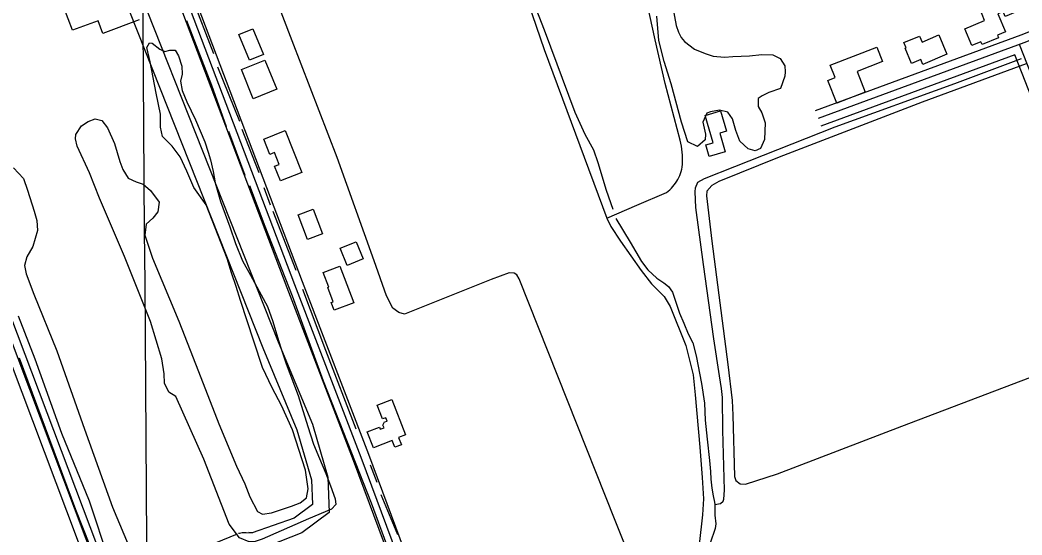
# Model space of a CAD drawing. Extents: x 3508733 to 3546731, y 546897 to 572481.
# Drawn here: x 3538993 to 3540828, y 561389 to 562331 of the extents above; entities that cross this region are included whole.
import ezdxf

# ---------------------------------------------------------------- set-up
doc = ezdxf.new("R2010")
doc.units = 0
for name, color, linetype in [('V-BLDG-OTLN', 7, 'Continuous'), ('V-DTCH-CNTR', 7, 'Continuous'), ('V-GRID-MAJR', 7, 'Continuous'), ('V-ROAD-CNTR', 7, 'Continuous'), ('V-SITE-VEGE', 7, 'Continuous'), ('V-TOPO-SHOR', 7, 'Continuous')]:
    doc.layers.add(name, color=color, linetype=linetype)

msp = doc.modelspace()

# ---------------------------------------------------------------- linework, layer by layer
at = {"layer": 'V-BLDG-OTLN'}
for points in [[(3540811.333, 562377.487), (3540823.432, 562348.379), (3540797.685, 562337.676), (3540793.9990000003, 562346.5380000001), (3540784.199, 562342.4670000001), (3540797.792, 562309.762), (3540783.068, 562303.645), (3540785.088, 562298.795), (3540755.142, 562286.3470000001), (3540753.022, 562291.447), (3540736.126, 562284.422), (3540723.336, 562315.189), (3540759.805, 562330.349), (3540750.722, 562352.2930000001)], [(3539419.666, 562315.167), (3539439.156, 562268.0380000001), (3539413.71, 562257.513), (3539394.217, 562304.64)], [(3540675.995, 562303.768), (3540690.786, 562268.421), (3540646.6720000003, 562249.96), (3540642.926, 562258.916), (3540625.733, 562251.7220000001), (3540614.137, 562279.429), (3540616.115, 562280.257), (3540612.065, 562289.942), (3540640.4990000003, 562301.84), (3540645.109, 562290.843)], [(3540572.667, 562255.226), (3540526.245, 562237.105), (3540540.968, 562199.385), (3540488.969, 562179.087), (3540472.708, 562220.748), (3540485.8140000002, 562225.862), (3540477.017, 562248.402), (3540562.335, 562281.7000000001)], [(3539441.8030000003, 562257.6630000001), (3539463.296, 562204.304), (3539420.231, 562186.956), (3539398.735, 562240.312)], [(3540274.573, 562123.953), (3540284.5500000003, 562090.0380000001), (3540255.2090000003, 562081.406), (3540248.991, 562102.535), (3540262.784, 562106.594), (3540248.082, 562156.5700000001), (3540275.957, 562164.77), (3540286.897, 562127.58)], [(3539479.029, 562128.932), (3539509.235, 562052.0210000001), (3539470.008, 562036.616), (3539459.446, 562063.506), (3539467.5500000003, 562066.687), (3539458.995, 562088.465), (3539450.5330000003, 562085.142), (3539439.441, 562113.385)], [(3539529.887, 561984.878), (3539547.332, 561939.84), (3539519.977, 561929.246), (3539502.532, 561974.279)], [(3539592.234, 561882.088), (3539579.467, 561913.273), (3539608.9790000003, 561925.352), (3539621.7460000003, 561894.17)], [(3539579.113, 561880.851), (3539604.594, 561813.652), (3539568.471, 561799.953), (3539563.069, 561814.201), (3539566.63, 561815.551), (3539556.8140000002, 561841.434), (3539558.913, 561842.23), (3539548.649, 561869.299)], [(3539674.404, 561636.2710000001), (3539699.2260000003, 561571.839), (3539686.555, 561566.959), (3539691.63, 561553.7880000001), (3539679.461, 561549.098), (3539674.7260000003, 561561.39), (3539640.5160000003, 561548.211), (3539629.258, 561577.438), (3539651.434, 561585.98), (3539652.984, 561581.952), (3539659.806, 561584.582), (3539657.924, 561589.464), (3539660.85, 561595.719), (3539665.696, 561597.044), (3539663.005, 561603.282), (3539656.773, 561601.279), (3539647.506, 561625.91)]]:
    msp.add_lwpolyline(points, close=True, dxfattribs=at)
msp.add_lwpolyline([(3539211.554, 562331.27), (3539144.73, 562306.434), (3539136.063, 562329.755), (3539089.282, 562312.3690000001), (3539073.761, 562354.134)], dxfattribs=at)
at = {"layer": 'V-DTCH-CNTR'}
msp.add_line((3540067.714, 561968.287), (3540122.617, 561992.457), dxfattribs=at)
for points in [[(3540150.1950000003, 561247.178), (3540083.044, 561414.858), (3539995.764, 561634.5), (3539907.143, 561857.605), (3539903.078, 561864.547), (3539898.287, 561868.049), (3539889.321, 561868.148), (3539856.074, 561856.093), (3539697.4050000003, 561792.982), (3539687.089, 561795.853), (3539676.137, 561803.562), (3539664.66, 561826.455), (3539641.9, 561890.17), (3539574.292, 562079.241), (3539491.782, 562293.313), (3539381.106, 562581.505)], [(3540122.617, 561992.457), (3540177.112, 562015.452), (3540180.287, 562017.992), (3540183.324, 562020.593), (3540186.21, 562023.362), (3540188.937, 562026.284), (3540191.497, 562029.354), (3540193.883, 562032.563), (3540196.0870000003, 562035.899), (3540198.102, 562039.352), (3540199.923, 562042.914), (3540201.543, 562046.569), (3540202.954, 562050.309), (3540204.1580000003, 562054.123), (3540205.145, 562057.997), (3540205.917, 562061.919), (3540206.309, 562067.412), (3540206.495, 562072.915), (3540206.477, 562078.42), (3540206.257, 562083.921), (3540205.833, 562089.41), (3540205.2090000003, 562094.88), (3540204.381, 562100.321), (3540203.353, 562105.73), (3540202.127, 562111.098), (3540174.948, 562215.169), (3540156.546, 562294.773), (3540121.716, 562454.353)], [(3539909, 562406.026), (3539953.123, 562277.228), (3540067.714, 561968.287), (3540075.132, 561953.037), (3540092.7800000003, 561926.63), (3540130.819, 561872.406), (3540149.87, 561848.051), (3540173.074, 561825.031), (3540183.914, 561806.976), (3540212.7970000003, 561735.605), (3540226.002, 561681.651), (3540229.742, 561645.047), (3540238.35, 561549.061), (3540242.575, 561493.827), (3540244.903, 561454.478), (3540243.207, 561425.524), (3540237.094, 561371.0920000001)], [(3540835.936, 562251.183), (3540645.453, 562180.83), (3540383.5840000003, 562080.216), (3540272.721, 562035.897), (3540260.222, 562028.447), (3540251.1410000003, 562018.196), (3540250.355, 562009.236), (3540260.484, 561926.344), (3540289.748, 561700.437), (3540297.309, 561634.817), (3540298.395, 561607.9), (3540301.9930000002, 561495.414), (3540303.986, 561488.4940000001), (3540312.196, 561482.196), (3540321.845, 561481.399), (3540380.696, 561500.761), (3540607.923, 561587.959), (3540857.308, 561682.503), (3541035.235, 561750.476)], [(3538991.636, 561713.02), (3539094.8340000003, 561435.256), (3539170.555, 561244.095)]]:
    msp.add_lwpolyline(points, dxfattribs=at)
at = {"layer": 'V-GRID-MAJR'}
msp.add_spline([(3539288.985, 552476.34), (3539245.802, 558535.316), (3539202.606, 564596.225), (3539159.409, 570657.151), (3539159.395, 570659.068)], degree=3, dxfattribs=at)
at = {"layer": 'V-ROAD-CNTR'}
for points in [[(3543341.1802793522, 563273.7954260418), (3542921.7061183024, 563102.822767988), (3542634.4846927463, 562987.608998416), (3542308.80334411, 562862.8552479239), (3542095.1977713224, 562770.0654335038), (3541830.698300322, 562666.2496411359), (3541498.5599646, 562543.9328857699), (3541314.831332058, 562478.7210161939), (3541192.023577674, 562426.4701206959), (3540994.9609718, 562354.9612637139), (3540831.432298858, 562289.3733948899), (3540454.693052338, 562150.6656723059)], [(3539156.743648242, 562783.7444061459), (3539318.907323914, 562355.735262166), (3539509.981941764, 561852.5002686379), (3539631.24369924, 561536.221901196), (3539821.500318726, 561026.026921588), (3539982.139997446, 560607.3727588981), (3540074.6158124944, 560341.4212908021)], [(3539128.68970435, 562773.1144274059), (3539290.8573800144, 562345.0952834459), (3539481.9519978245, 561841.8062900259), (3539603.1817553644, 561525.60992242), (3539793.440374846, 561015.412942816), (3539953.960053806, 560597.0707795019), (3540044.680872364, 560336.1663013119)], [(3539142.716676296, 562778.4294167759), (3539304.8823519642, 562350.415272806), (3539495.966969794, 561847.153279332), (3539617.212727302, 561530.915911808), (3539807.470346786, 561020.7199322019), (3539968.050025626, 560602.2217691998), (3540053.129855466, 560357.540258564)], [(3542068.0138256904, 562775.5104226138), (3541825.3653109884, 562680.2706130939), (3541493.458974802, 562558.038857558), (3541309.381342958, 562492.70298823), (3541186.5245886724, 562440.432092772), (3540989.608982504, 562368.9762356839), (3540826.048309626, 562303.3753668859), (3540449.5100627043, 562164.7416441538)], [(3539074.72981227, 562729.7095142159), (3539465.7960301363, 561742.3194889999), (3539528.700904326, 561591.328790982), (3539557.1528474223, 561494.12998538), (3539559.12884347, 561429.562114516), (3539509.384942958, 561392.6691883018), (3539448.9650637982, 561368.763236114)], [(3539046.8378680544, 562718.6625363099), (3539438.001085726, 561731.0265115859), (3539500.3729609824, 561581.315811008), (3539527.2839071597, 561489.3809948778), (3539528.662904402, 561444.317085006), (3539495.1729713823, 561419.479134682), (3539418.328125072, 561392.5791884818)], [(3539161.8136381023, 561296.8983798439), (3538962.1130375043, 561825.6013224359), (3538780.4654007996, 562308.039357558), (3538694.1025735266, 562526.75792012)], [(3539273.3994149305, 560938.2130972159), (3539141.0476796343, 561266.9754396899), (3538934.043093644, 561815.0153436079), (3538752.473456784, 562297.2433791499), (3538666.198629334, 562515.7399421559)], [(3539287.3143871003, 560943.8150860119), (3539155.022651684, 561272.4274287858), (3538948.078065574, 561820.3083330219), (3538766.469428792, 562302.6413683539), (3538680.15060143, 562521.2489311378)], [(3541344.044273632, 561094.694784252), (3541276.961407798, 561231.874509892), (3541158.782644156, 561481.2750110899), (3541090.421780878, 561609.11475541), (3541040.9858797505, 561742.9084878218), (3540904.938151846, 562080.424812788), (3540823.577314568, 562286.2234011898)], [(3540814.924331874, 562267.3114390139), (3540459.876041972, 562136.5897004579)], [(3541330.569300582, 561088.104797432), (3541263.44543483, 561225.3675229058), (3541145.383670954, 561474.5230245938), (3541076.708808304, 561602.94976774), (3541026.9919077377, 561737.503498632), (3540891.007179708, 562074.86382391), (3540814.924331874, 562267.3114390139)], [(3539161.8136381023, 561296.8993798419), (3539391.2251792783, 561390.9481917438)], [(3539393.2731751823, 561391.6201903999), (3539395.2801711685, 561392.123189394), (3539397.6511664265, 561392.6001884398), (3539400.042161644, 561392.967187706), (3539402.4471568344, 561393.2231871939), (3539404.862152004, 561393.366186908), (3539407.281147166, 561393.397186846), (3539418.328125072, 561392.5791884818), (3539412.108137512, 561393.1231873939), (3539412.525136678, 561393.0701875)]]:
    msp.add_lwpolyline(points, dxfattribs=at)
at = {"layer": 'V-SITE-VEGE'}
for points in [[(3540183.957, 562380.746), (3540194.9050000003, 562321.26), (3540198.864, 562308.933), (3540204.22, 562299.321), (3540210.278, 562291.748), (3540228.5500000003, 562277.901), (3540248.256, 562270.178), (3540262.5300000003, 562265.247), (3540283.66, 562262.9670000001), (3540298.686, 562264.169), (3540329.4080000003, 562265.88), (3540351.9560000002, 562268.3640000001), (3540371.736, 562267.465), (3540385.306, 562260.491), (3540394.034, 562247.431), (3540394.596, 562236.507), (3540393.826, 562228.327), (3540386.074, 562205.894), (3540364.84, 562198.6190000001), (3540352.4930000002, 562192.612), (3540344.9280000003, 562187.236), (3540344.77, 562172.909), (3540351.467, 562161.233), (3540358.088, 562142.7390000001), (3540356.394, 562112.732), (3540349.386, 562095.75), (3540339.789, 562091.761), (3540326.862, 562095.314), (3540311.3200000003, 562109.132), (3540304.0330000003, 562128.997), (3540298.12, 562150.219), (3540289.386, 562162.5970000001), (3540274.413, 562166.1730000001), (3540258, 562162.941), (3540251.156, 562160.969), (3540243.463, 562143.993), (3540248.682, 562122.1), (3540247.887, 562111.872), (3540234.108, 562099.742), (3540216.4590000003, 562108.122), (3540204.572, 562144.419), (3540185.546, 562214.229), (3540173.029, 562255.308), (3540163.215, 562293.628), (3540159.606, 562338.022)], [(3539278.554, 561642.085), (3539265.6750000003, 561649.733), (3539257.665, 561666.196), (3539257.169, 561683.26), (3539252.698, 561711.287), (3539232.288, 561779.066), (3539184.461, 561898.323), (3539138.5470000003, 562005.272), (3539120.625, 562051.1900000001), (3539097.964, 562100.567), (3539094.6950000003, 562113.5700000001), (3539095.467, 562121.75), (3539105.873, 562137.331), (3539118.2430000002, 562145.383), (3539130.576, 562150.024), (3539142.827, 562147.161), (3539153.6040000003, 562134.078), (3539166.252, 562105.279), (3539176.13, 562072.417), (3539181.424, 562057.348), (3539191.488, 562041.544), (3539205.748, 562035.246), (3539218.667, 562031.011), (3539232.186, 562019.261), (3539248.33, 561997.932), (3539245.4050000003, 561980.2220000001), (3539236.409, 561968.721), (3539224.002, 561957.256), (3539221.737, 561937.493), (3539235.6040000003, 561895.034), (3539284.156, 561779.863), (3539320, 561688.032), (3539357.165, 561592.094), (3539389.753, 561514.628), (3539405.094, 561482.3910000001), (3539414.386, 561458.404), (3539428.423, 561431.639), (3539437.24, 561426.767), (3539453.644, 561429.317), (3539490.623, 561441.1950000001), (3539506.382, 561447.1630000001), (3539518.086, 561456.588), (3539520.995, 561472.935), (3539515.909, 561507.108), (3539492.153, 561581.063), (3539472.168, 561625.638), (3539454.781, 561657.898), (3539437.444, 561694.936), (3539421.599, 561743.558), (3539397.16, 561817.5210000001), (3539389.255, 561843.539), (3539380.6550000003, 561868.199), (3539372.758, 561894.897), (3539334.254, 561992.895), (3539311.398, 562024.535), (3539298.762, 562054.7000000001), (3539286.765, 562080.761), (3539271.964, 562100.03), (3539254.419, 562117.963), (3539250.511, 562135.066), (3539250.771, 562158.9450000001), (3539242.319, 562197.251), (3539231.348, 562254.689), (3539225.491, 562280.685), (3539230.365, 562289.501), (3539235.133, 562288.768), (3539249.342, 562277.694), (3539258.167, 562273.504), (3539267.7490000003, 562276.128), (3539277.301, 562276.023), (3539283.328, 562265.7220000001), (3539289.261, 562246.553), (3539290.47, 562232.206), (3539286.916, 562219.281), (3539290.142, 562202.187), (3539298.787, 562181.621), (3539314.804, 562148.693), (3539331.419, 562108.2490000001), (3539338.034, 562089.072), (3539341.9790000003, 562075.383), (3539347.205, 562054.17), (3539350.386, 562032.981), (3539360.247, 561998.755), (3539377.487, 561952.8470000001), (3539388.0670000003, 561922.024), (3539400.6890000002, 561890.498), (3539415.414, 561864.406), (3539446.173, 561806.751), (3539456.11, 561779.346), (3539464.664, 561750.595), (3539470.597, 561731.421), (3539480.5100000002, 561701.973), (3539502.393, 561643.732), (3539520.194, 561586.9), (3539530.759, 561554.712), (3539541.393, 561528.665), (3539553.376, 561501.238), (3539562, 561478.626), (3539570.607, 561454.648), (3539571.861, 561444.4), (3539563.577, 561435.62)], [(3538981.5270000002, 562060.899), (3538999.731, 562040.911), (3539007.006, 562019.675), (3539018.87, 561981.335), (3539024.142, 561964.2170000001), (3539025.305, 561945.779), (3539016.795, 561916.534), (3539005.671, 561897.549), (3539001.4050000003, 561881.9), (3539004.653, 561866.851), (3539018.569, 561829.1680000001), (3539060.426, 561725.672), (3539111.4050000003, 561582.4990000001), (3539162.38, 561439.3250000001), (3539196.313, 561359.799)], [(3539156.539, 561341.81), (3539120.199, 561450.706), (3539069.687, 561574.086), (3539020.683, 561710.4130000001), (3538990.1550000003, 561789.22)], [(3539563.577, 561435.62), (3539521.7630000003, 561418.335), (3539436.74, 561381.051), (3539423.725, 561376.419), (3539412.801, 561375.856), (3539395.143, 561383.554), (3539376.307, 561408.327), (3539329.844, 561527.567), (3539278.554, 561642.085)]]:
    msp.add_lwpolyline(points, dxfattribs=at)
at = {"layer": 'V-TOPO-SHOR'}
for p, q in [((3539306.503, 562376.703), (3539347.42, 562270.008)), ((3539354.744, 562245.783), (3539395.049, 562145.996)), ((3539374.966, 562127.488), (3539405.133, 562047.129)), ((3539399.718, 562131.455), (3539430.582, 562051.78)), ((3539439.9450000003, 562024.7710000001), (3539451.326, 561992.912)), ((3539456.026, 561981.132), (3539498.309, 561873.042)), ((3539634.464, 561516.942), (3539646.5330000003, 561485.0750000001)), ((3539653.879, 561462.9180000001), (3539684.812, 561389.4500000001))]:
    msp.add_line(p, q, dxfattribs=at)
for points in [[(3539857.336, 562549.964), (3539894.335, 562464.028), (3539953.383, 562313.008), (3540008.992, 562162.72), (3540027.864, 562122.505), (3540043.411, 562093.3640000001), (3540051.4390000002, 562070.515), (3540066.752, 562019.993), (3540078.782, 561984.683)], [(3539297.849, 562330.473), (3539344.156, 562211.993), (3539370.9250000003, 562136.501)], [(3540265.623, 561444.144), (3540275.994, 561446.102), (3540280.866, 561450.188), (3540282.291, 561454.31), (3540283.162, 561470.858), (3540280.223, 561580.582), (3540279.492, 561639.919), (3540277.6040000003, 561656.495), (3540274.413, 561679.986), (3540264.113, 561747.707), (3540244.907, 561883.821), (3540230.87, 561988.1460000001), (3540229.799, 562016.443), (3540230.573, 562024.023), (3540234.825, 562034.327), (3540246.628, 562041.095), (3540302.061, 562063.255), (3540486.358, 562135.746), (3540705.224, 562214.757), (3540827.15, 562261.026)], [(3539413.208, 562028.414), (3539441.364, 561953.596), (3539491.714, 561826.102), (3539548.659, 561670.942), (3539636.588, 561447.14), (3539700.901, 561271.8910000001), (3539771.311, 561086.225)], [(3540084.117, 561968.0700000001), (3540110.54, 561924.324), (3540131.536, 561888.914), (3540143.095, 561873.6140000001), (3540159.489, 561858.948), (3540172.494, 561849.841), (3540180.705, 561843.541), (3540188.1780000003, 561833.113), (3540200.859, 561794.346), (3540208.938, 561776.324), (3540217.003, 561756.9230000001), (3540225.099, 561740.279), (3540231.741, 561716.753), (3540241.526, 561665.603), (3540246.6520000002, 561629.679), (3540247.693, 561598.627), (3540251.453, 561564.098), (3540255.852, 561524.733), (3540257.701, 561504.708), (3540258.24, 561490.906), (3540260.128, 561474.332), (3540262.735, 561460.508), (3540265.367, 561448.752), (3540265.623, 561444.144), (3540265.9420000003, 561438.399), (3540265.793, 561424.604), (3540267.687, 561408.72), (3540266.219, 561400.458), (3540256.958, 561373.658)], [(3539510.347, 561838.417), (3539552.591, 561726.881), (3539608.276, 561582.769)]]:
    msp.add_lwpolyline(points, dxfattribs=at)

doc.saveas('drawing.dxf')
